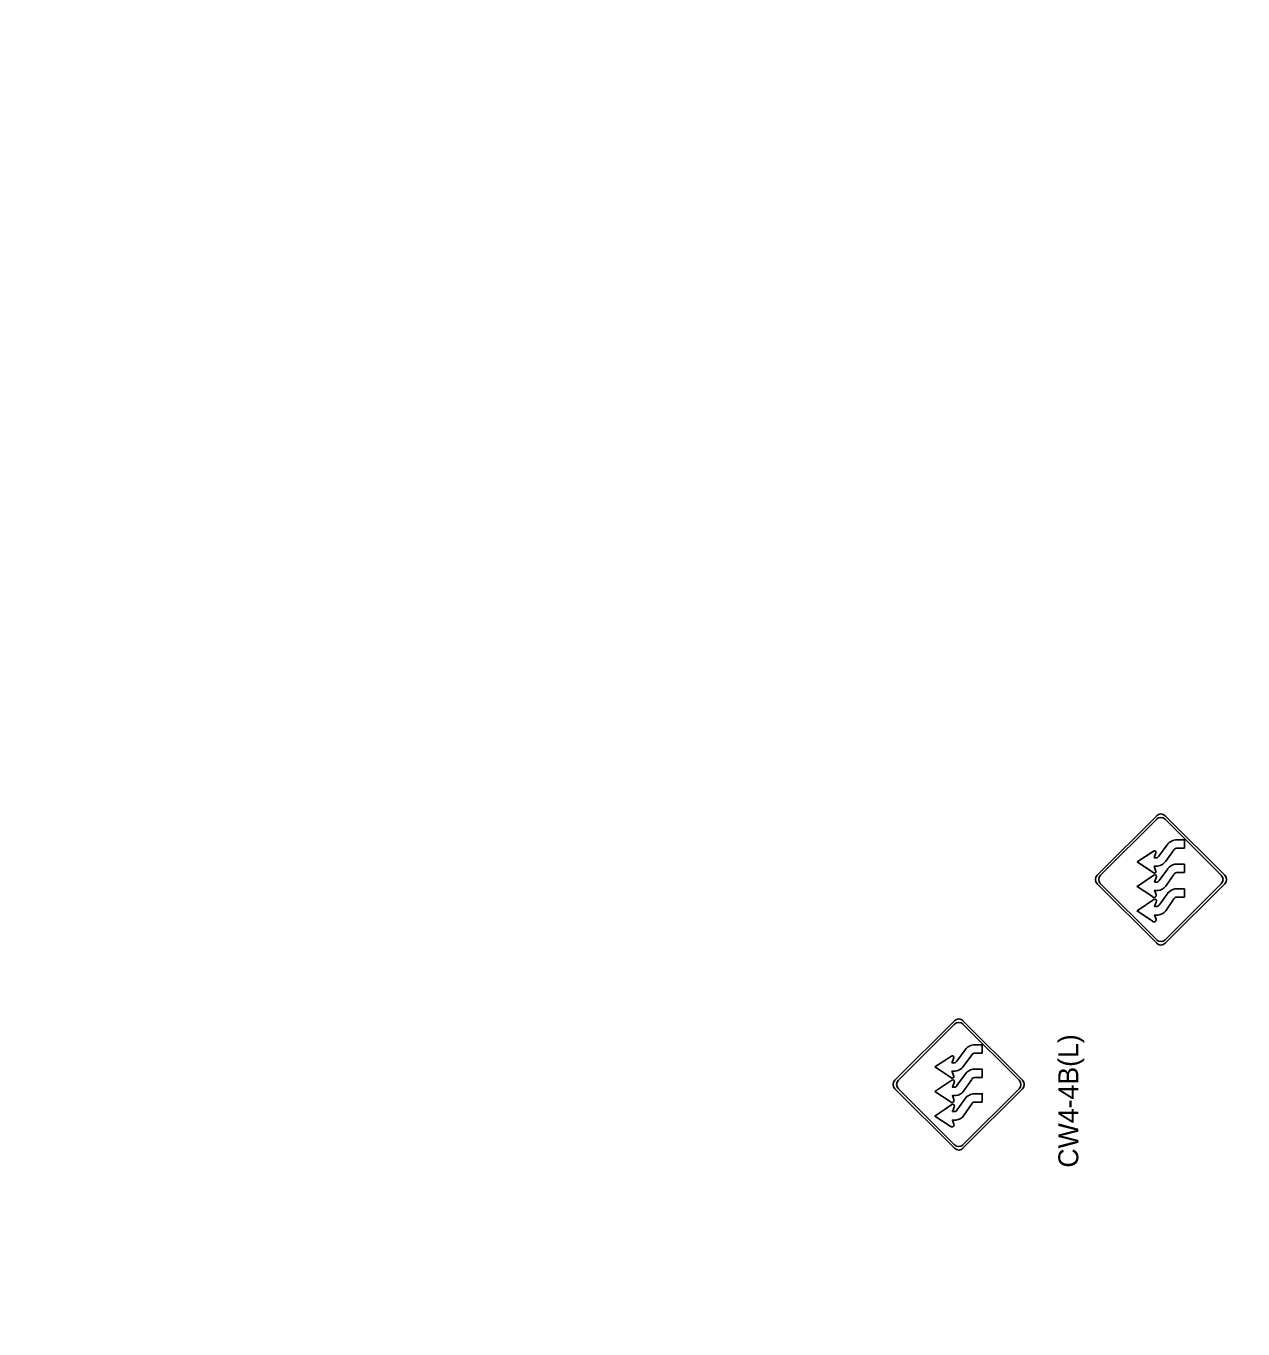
# Model space of a CAD drawing. Extents: x 2135767 to 2151731, y 141839 to 175894.
# Drawn here: x 2138264.3 to 2138548.9, y 170041.1 to 170345.9 of the extents above; entities that cross this region are included whole.
import ezdxf

# ---------------------------------------------------------------- set-up
doc = ezdxf.new("R2010")
doc.units = 0
doc.layers.add('Default', color=7, linetype='Continuous')
doc.layers.add('PR_Phasing_Detour_1', color=7, linetype='Continuous')

msp = doc.modelspace()

# ---------------------------------------------------------------- linework, layer by layer
at = {"layer": 'Default'}
for p, q in [((2138528.75, 170161.17), (2138514.83, 170147.25)), ((2138528.75, 170160.38), (2138515.62, 170147.25)), ((2138544.66, 170147.25), (2138530.74, 170161.17)), ((2138543.86, 170147.25), (2138530.74, 170160.38)), ((2138533.54, 170155.56), (2138535.25, 170155.56)), ((2138535.25, 170155.56), (2138533.54, 170155.56)), ((2138535.25, 170155.56), (2138535.25, 170153.59)), ((2138535.25, 170153.59), (2138535.25, 170155.56)), ((2138524.16, 170150.35), (2138528.08, 170152.89)), ((2138528.14, 170151.33), (2138528.55, 170152.46)), ((2138528.14, 170151.33), (2138528.55, 170152.46)), ((2138531.24, 170154.39), (2138529.26, 170151.68)), ((2138531.24, 170154.39), (2138529.26, 170151.68)), ((2138532.85, 170153.24), (2138530.88, 170150.53)), ((2138530.88, 170150.53), (2138532.85, 170153.24)), ((2138533.54, 170153.59), (2138535.25, 170153.59)), ((2138533.54, 170153.59), (2138535.25, 170153.59)), ((2138524.16, 170150.35), (2138528.08, 170147.81)), ((2138528.14, 170151.33), (2138528.57, 170151.33)), ((2138528.57, 170151.33), (2138528.14, 170151.33)), ((2138528.14, 170149.37), (2138528.57, 170149.37)), ((2138528.14, 170149.37), (2138528.55, 170148.24)), ((2138528.55, 170148.24), (2138528.14, 170149.37)), ((2138528.14, 170149.37), (2138528.57, 170149.37)), ((2138533.01, 170149.81), (2138535.24, 170149.81)), ((2138535.24, 170149.81), (2138535.25, 170147.86)), ((2138524.16, 170144.62), (2138528.09, 170147.3)), ((2138528.64, 170146.71), (2138528.24, 170145.66)), ((2138529.3, 170145.99), (2138531.32, 170148.76)), ((2138532.79, 170147.46), (2138530.86, 170144.69)), ((2138535.25, 170147.86), (2138533.42, 170147.86)), ((2138514.83, 170145.26), (2138528.75, 170131.34)), ((2138515.62, 170145.26), (2138528.75, 170132.14)), ((2138527.74, 170142.27), (2138524.16, 170144.62)), ((2138528.24, 170145.66), (2138528.73, 170145.65)), ((2138529.03, 170143.68), (2138528.27, 170143.68)), ((2138528.27, 170143.68), (2138528.61, 170142.72)), ((2138530.74, 170132.14), (2138543.86, 170145.26)), ((2138530.74, 170131.34), (2138544.66, 170145.26)), ((2138533.01, 170144.07), (2138535.24, 170144.07)), ((2138535.24, 170144.07), (2138535.25, 170142.13)), ((2138524.16, 170138.89), (2138528.09, 170141.57)), ((2138528.64, 170140.98), (2138528.24, 170139.93)), ((2138529.3, 170140.26), (2138531.32, 170143.03)), ((2138532.79, 170141.73), (2138530.86, 170138.96)), ((2138535.25, 170142.13), (2138533.42, 170142.13)), ((2138527.74, 170136.54), (2138524.16, 170138.89)), ((2138528.24, 170139.93), (2138528.73, 170139.92)), ((2138529.03, 170137.94), (2138528.27, 170137.94)), ((2138528.27, 170137.94), (2138528.61, 170136.98)), ((2138481.47, 170113.23), (2138467.54, 170099.31)), ((2138497.38, 170099.31), (2138483.45, 170113.23)), ((2138481.47, 170112.44), (2138468.34, 170099.31)), ((2138496.58, 170099.31), (2138483.45, 170112.44)), ((2138486.26, 170107.62), (2138487.97, 170107.62)), ((2138487.97, 170107.62), (2138486.26, 170107.62)), ((2138487.97, 170107.62), (2138487.97, 170105.65)), ((2138487.97, 170105.65), (2138487.97, 170107.62)), ((2138476.88, 170102.41), (2138480.8, 170104.95)), ((2138480.86, 170103.39), (2138481.27, 170104.52)), ((2138480.86, 170103.39), (2138481.27, 170104.52)), ((2138483.95, 170106.45), (2138481.98, 170103.74)), ((2138483.95, 170106.45), (2138481.98, 170103.74)), ((2138485.57, 170105.3), (2138483.6, 170102.59)), ((2138483.6, 170102.59), (2138485.57, 170105.3)), ((2138486.26, 170105.65), (2138487.97, 170105.65)), ((2138486.26, 170105.65), (2138487.97, 170105.65)), ((2138476.88, 170102.41), (2138480.8, 170099.87)), ((2138480.86, 170103.39), (2138481.29, 170103.39)), ((2138481.29, 170103.39), (2138480.86, 170103.39)), ((2138480.86, 170101.43), (2138481.29, 170101.43)), ((2138480.86, 170101.43), (2138481.27, 170100.29)), ((2138481.27, 170100.29), (2138480.86, 170101.43)), ((2138480.86, 170101.43), (2138481.29, 170101.43)), ((2138482.02, 170098.05), (2138484.04, 170100.82)), ((2138485.73, 170101.87), (2138487.95, 170101.87)), ((2138487.95, 170101.87), (2138487.97, 170099.92)), ((2138476.88, 170096.68), (2138480.81, 170099.36)), ((2138481.36, 170098.77), (2138480.96, 170097.72)), ((2138480.96, 170097.72), (2138481.44, 170097.71)), ((2138485.51, 170099.52), (2138483.58, 170096.75)), ((2138487.97, 170099.92), (2138486.14, 170099.92)), ((2138467.54, 170097.32), (2138481.47, 170083.4)), ((2138468.34, 170097.32), (2138481.47, 170084.2)), ((2138480.46, 170094.33), (2138476.88, 170096.68)), ((2138481.75, 170095.73), (2138480.99, 170095.73)), ((2138480.99, 170095.73), (2138481.33, 170094.78)), ((2138482.02, 170092.32), (2138484.04, 170095.09)), ((2138483.45, 170084.2), (2138496.58, 170097.32)), ((2138483.45, 170083.4), (2138497.38, 170097.32)), ((2138485.73, 170096.13), (2138487.95, 170096.13)), ((2138487.95, 170096.13), (2138487.97, 170094.19)), ((2138476.88, 170090.94), (2138480.81, 170093.63)), ((2138481.36, 170093.04), (2138480.96, 170091.99)), ((2138480.96, 170091.99), (2138481.44, 170091.98)), ((2138485.51, 170093.79), (2138483.58, 170091.02)), ((2138487.97, 170094.19), (2138486.14, 170094.19)), ((2138480.46, 170088.6), (2138476.88, 170090.94)), ((2138481.75, 170090), (2138480.99, 170090)), ((2138480.99, 170090), (2138481.33, 170089.04))]:
    msp.add_line(p, q, dxfattribs=at)
for points in [[(2138528.08, 170152.89), (2138528.02, 170152.85), (2138524.16, 170150.35)], [(2138524.16, 170150.35), (2138528.02, 170147.85), (2138528.08, 170147.81)], [(2138533.01, 170149.81), (2138535.24, 170149.81), (2138535.25, 170147.86)], [(2138527.74, 170142.27), (2138524.16, 170144.62), (2138528.09, 170147.3)], [(2138528.64, 170146.71), (2138528.24, 170145.66), (2138528.73, 170145.65)], [(2138529.3, 170145.99), (2138531.32, 170148.76)], [(2138532.79, 170147.46), (2138530.86, 170144.69)], [(2138535.25, 170147.86), (2138533.42, 170147.86)], [(2138529.03, 170143.68), (2138528.27, 170143.68), (2138528.61, 170142.72)], [(2138533.01, 170144.07), (2138535.24, 170144.07), (2138535.25, 170142.13)], [(2138527.74, 170136.54), (2138524.16, 170138.89), (2138528.09, 170141.57)], [(2138528.64, 170140.98), (2138528.24, 170139.93), (2138528.73, 170139.92)], [(2138529.3, 170140.26), (2138531.32, 170143.03)], [(2138532.79, 170141.73), (2138530.86, 170138.96)], [(2138535.25, 170142.13), (2138533.42, 170142.13)], [(2138529.03, 170137.94), (2138528.27, 170137.94), (2138528.61, 170136.98)], [(2138480.8, 170104.95), (2138480.74, 170104.91), (2138476.88, 170102.41)], [(2138476.88, 170102.41), (2138480.74, 170099.9), (2138480.8, 170099.87)], [(2138482.02, 170098.05), (2138484.04, 170100.82)], [(2138485.73, 170101.87), (2138487.95, 170101.87), (2138487.97, 170099.92)], [(2138480.46, 170094.33), (2138476.88, 170096.68), (2138480.81, 170099.36)], [(2138481.36, 170098.77), (2138480.96, 170097.72), (2138481.44, 170097.71)], [(2138485.51, 170099.52), (2138483.58, 170096.75)], [(2138487.97, 170099.92), (2138486.14, 170099.92)], [(2138481.75, 170095.73), (2138480.99, 170095.73), (2138481.33, 170094.78)], [(2138482.02, 170092.32), (2138484.04, 170095.09)], [(2138485.73, 170096.13), (2138487.95, 170096.13), (2138487.97, 170094.19)], [(2138480.46, 170088.6), (2138476.88, 170090.94), (2138480.81, 170093.63)], [(2138481.36, 170093.04), (2138480.96, 170091.99), (2138481.44, 170091.98)], [(2138485.51, 170093.79), (2138483.58, 170091.02)], [(2138487.97, 170094.19), (2138486.14, 170094.19)], [(2138481.75, 170090), (2138480.99, 170090), (2138481.33, 170089.04)]]:
    msp.add_lwpolyline(points, dxfattribs=at)
for centre, radius, start, end in [((2138529.74, 170160.18), 1.41, 45, 135), ((2138529.74, 170159.38), 1.41, 45, 135), ((2138533.44, 170147.21), 2.63, 99.4785, 143.9355), ((2138533.44, 170147.21), 2.63, 99.4785, 143.9355), ((2138515.82, 170146.26), 1.41, 135, 225), ((2138516.62, 170146.26), 1.41, 135, 225), ((2138528.32, 170146.97), 0.406, 321.2046, 124.297), ((2138528.32, 170146.97), 0.406, 321.2046, 124.297), ((2138533.42, 170147.16), 0.703, 90, 154.2825), ((2138533.42, 170147.16), 0.703, 90, 154.2825), ((2138542.87, 170146.26), 1.41, 315, 45), ((2138543.66, 170146.26), 1.41, 315, 45), ((2138528.74, 170146.27), 0.624, 268.2631, 332.8279), ((2138528.74, 170146.27), 0.624, 268.2631, 332.8279), ((2138528.91, 170146.05), 2.38, 273.0705, 325.1478), ((2138528.91, 170146.05), 2.38, 273.0705, 325.1478), ((2138533.44, 170141.48), 2.63, 99.4785, 143.9355), ((2138533.44, 170141.48), 2.63, 99.4785, 143.9355), ((2138528.14, 170142.55), 0.492, 214.4588, 19.4748), ((2138528.14, 170142.55), 0.492, 214.4588, 19.4748), ((2138528.32, 170141.23), 0.406, 321.2046, 124.297), ((2138528.32, 170141.23), 0.406, 321.2046, 124.297), ((2138528.74, 170140.54), 0.624, 268.2631, 332.8279), ((2138528.74, 170140.54), 0.624, 268.2631, 332.8279), ((2138533.42, 170141.42), 0.703, 90, 154.2825), ((2138533.42, 170141.42), 0.703, 90, 154.2825), ((2138528.14, 170136.82), 0.492, 214.4588, 19.4748), ((2138528.14, 170136.82), 0.492, 214.4588, 19.4748), ((2138528.91, 170140.32), 2.38, 273.0705, 325.1478), ((2138528.91, 170140.32), 2.38, 273.0705, 325.1478), ((2138529.74, 170133.13), 1.41, 225, 315), ((2138529.74, 170132.34), 1.41, 225, 315), ((2138482.46, 170112.24), 1.41, 45, 135), ((2138482.46, 170111.44), 1.41, 45, 135), ((2138486.16, 170099.27), 2.63, 99.4785, 143.9355), ((2138486.16, 170099.27), 2.63, 99.4785, 143.9355), ((2138468.54, 170098.32), 1.41, 135, 225), ((2138469.33, 170098.32), 1.41, 135, 225), ((2138481.04, 170099.02), 0.406, 321.2046, 124.297), ((2138481.04, 170099.02), 0.406, 321.2046, 124.297), ((2138481.46, 170098.33), 0.624, 268.2631, 332.8279), ((2138481.46, 170098.33), 0.624, 268.2631, 332.8279), ((2138486.14, 170099.22), 0.703, 90, 154.2825), ((2138486.14, 170099.22), 0.703, 90, 154.2825), ((2138495.59, 170098.32), 1.41, 315, 45), ((2138496.38, 170098.32), 1.41, 315, 45), ((2138480.86, 170094.61), 0.492, 214.4588, 19.4748), ((2138480.86, 170094.61), 0.492, 214.4588, 19.4748), ((2138481.63, 170098.11), 2.38, 273.0705, 325.1478), ((2138481.63, 170098.11), 2.38, 273.0705, 325.1478), ((2138486.16, 170093.54), 2.63, 99.4785, 143.9355), ((2138486.16, 170093.54), 2.63, 99.4785, 143.9355), ((2138481.04, 170093.29), 0.406, 321.2046, 124.297), ((2138481.04, 170093.29), 0.406, 321.2046, 124.297), ((2138481.46, 170092.6), 0.624, 268.2631, 332.8279), ((2138481.46, 170092.6), 0.624, 268.2631, 332.8279), ((2138486.14, 170093.48), 0.703, 90, 154.2825), ((2138486.14, 170093.48), 0.703, 90, 154.2825), ((2138480.86, 170088.88), 0.492, 214.4588, 19.4748), ((2138480.86, 170088.88), 0.492, 214.4588, 19.4748), ((2138481.63, 170092.38), 2.38, 273.0705, 325.1478), ((2138481.63, 170092.38), 2.38, 273.0705, 325.1478), ((2138482.46, 170085.19), 1.41, 225, 315), ((2138482.46, 170084.4), 1.41, 225, 315)]:
    msp.add_arc(centre, radius, start, end, dxfattribs=at)
for centre, major_axis, start_param, end_param in [((2138533.54, 170152.75), (-2.84, 0.07), 4.738199, 5.685351), ((2138533.54, 170152.75), (-2.84, 0.07), 4.738199, 5.685351), ((2138528.24, 170152.6), (-0.338, 0.009), 2.763376, 5.420913), ((2138528.24, 170152.6), (-0.338, 0.009), 2.763376, 5.217376), ((2138533.54, 170152.75), (-0.853, 0.022), 4.738199, 5.685351), ((2138533.54, 170152.75), (-0.853, 0.022), 4.738199, 5.685351), ((2138528.57, 170152.17), (-0.853, 0.022), 1.596607, 2.543759), ((2138528.57, 170152.17), (-0.853, 0.022), 1.596607, 2.543759), ((2138528.57, 170152.17), (-2.84, 0.07), 1.596607, 2.543759), ((2138528.57, 170152.17), (-2.84, 0.07), 1.596607, 2.543759), ((2138528.24, 170148.1), (-0.338, 0.009), 0.913893, 3.57143), ((2138528.24, 170148.1), (-0.338, 0.009), 1.11743, 3.57143), ((2138486.26, 170104.81), (-2.84, 0.07), 4.738199, 5.685351), ((2138486.26, 170104.81), (-2.84, 0.07), 4.738199, 5.685351), ((2138480.95, 170104.66), (-0.338, 0.009), 2.763376, 5.420913), ((2138480.95, 170104.66), (-0.338, 0.009), 2.763376, 5.217376), ((2138481.29, 170104.23), (-0.853, 0.022), 1.596607, 2.543759), ((2138481.29, 170104.23), (-0.853, 0.022), 1.596607, 2.543759), ((2138486.26, 170104.81), (-0.853, 0.022), 4.738199, 5.685351), ((2138486.26, 170104.81), (-0.853, 0.022), 4.738199, 5.685351), ((2138481.29, 170104.23), (-2.84, 0.07), 1.596607, 2.543759), ((2138481.29, 170104.23), (-2.84, 0.07), 1.596607, 2.543759), ((2138480.96, 170100.16), (-0.338, 0.009), 0.913893, 3.57143), ((2138480.96, 170100.16), (-0.338, 0.009), 1.11743, 3.57143)]:
    msp.add_ellipse(centre, major_axis=major_axis, ratio=0.987133, start_param=start_param, end_param=end_param, dxfattribs=at)
at = {"layer": 'PR_Phasing_Detour_1'}
msp.add_circle((2140069.54, 171591.41), 4302.23, dxfattribs=at)

# ---------------------------------------------------------------- texts
at = {"layer": 'Default'}
msp.add_text('CW4-4B(L)', height=4.664, rotation=90, dxfattribs=at).set_placement((2138510.41, 170078.87))

doc.saveas('drawing.dxf')
